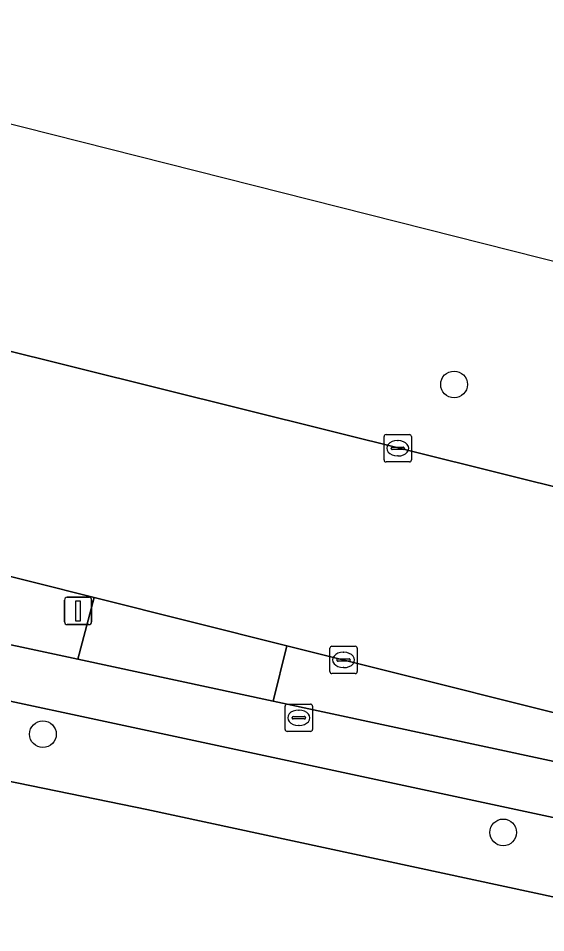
# Model space of a CAD drawing. Extents: x 160023 to 161302, y 384750 to 385707.
# Drawn here: x 160605.29 to 160624.56, y 385329.79 to 385363.17 of the extents above; entities that cross this region are included whole.
import ezdxf

# ---------------------------------------------------------------- set-up
doc = ezdxf.new("R2010")
doc.units = 0
for name, color, linetype in [('IMGEO_Berm_groen', 7, 'Continuous'), ('IMGEO_Berm_open', 7, 'Continuous'), ('IMGEO_Boom', 7, 'Continuous'), ('IMGEO_Erf', 7, 'Continuous'), ('IMGEO_Fietspad_gesloten', 7, 'Continuous'), ('IMGEO_Kolk', 7, 'Continuous'), ('IMGEO_Lichtmast', 7, 'Continuous'), ('IMGEO_Rijbaan_lokaal_gesloten', 7, 'Continuous'), ('IMGEO_Rioolput', 7, 'Continuous'), ('IMGEO_Voetpad_open', 7, 'Continuous')]:
    doc.layers.add(name, color=color, linetype=linetype)

msp = doc.modelspace()

# ---------------------------------------------------------------- linework, layer by layer
at = {"layer": 'IMGEO_Berm_groen'}
for points in [[(160627.54, 385353.61), (160589.689, 385363.171), (160588.012, 385359.887)], [(160604.286, 385351.187), (160650.462, 385339.7), (160653.932, 385345.686)]]:
    msp.add_lwpolyline(points, dxfattribs=at)
at = {"layer": 'IMGEO_Berm_open'}
msp.add_lwpolyline([(160593.971, 385342.659), (160607.458, 385339.768), (160608.066, 385342.028), (160601.365, 385343.698)], dxfattribs=at)
msp.add_lwpolyline([(160615.103, 385340.261), (160614.596, 385338.238), (160628.49, 385335.26), (160628.825, 385336.823)], close=True, dxfattribs=at)
at = {"layer": 'IMGEO_Boom'}
for centre in [(160621.209, 385349.802), (160606.187, 385337.033), (160623.003, 385333.446)]:
    msp.add_circle(centre, 0.489, dxfattribs=at)
at = {"layer": 'IMGEO_Erf'}
msp.add_lwpolyline([(160648.878, 385325.926), (160609.984, 385334.289), (160595.313, 385337.293), (160577.45, 385341.176), (160575.101, 385338.587), (160574.043, 385337.42), (160530.106, 385289.633)], dxfattribs=at)
at = {"layer": 'IMGEO_Fietspad_gesloten'}
for points in [[(160649.752, 385330.701), (160637.41, 385333.347), (160632.86, 385334.322), (160631.891, 385334.53), (160628.49, 385335.26), (160614.596, 385338.238), (160607.458, 385339.768), (160593.971, 385342.659)], [(160592.186, 385340.982), (160649.272, 385328.76), (160651.523, 385328.278)]]:
    msp.add_lwpolyline(points, dxfattribs=at)
at = {"layer": 'IMGEO_Kolk'}
for p, q in [((160618.65, 385347.046), (160618.65, 385347.898)), ((160618.725, 385347.972), (160619.577, 385347.972)), ((160619.138, 385347.752), (160619.163, 385347.752)), ((160619.651, 385347.898), (160619.651, 385347.046)), ((160618.909, 385347.466), (160618.909, 385347.478)), ((160619.347, 385347.429), (160618.949, 385347.429)), ((160618.952, 385347.515), (160619.35, 385347.515)), ((160619.393, 385347.478), (160619.393, 385347.466)), ((160619.161, 385347.192), (160619.136, 385347.192)), ((160619.577, 385346.972), (160618.725, 385346.972)), ((160616.671, 385339.318), (160616.671, 385340.17)), ((160616.746, 385340.244), (160617.598, 385340.244)), ((160617.159, 385340.024), (160617.184, 385340.024)), ((160617.672, 385340.17), (160617.672, 385339.318)), ((160616.93, 385339.738), (160616.93, 385339.75)), ((160617.368, 385339.701), (160616.97, 385339.701)), ((160616.973, 385339.787), (160617.371, 385339.787)), ((160617.414, 385339.75), (160617.414, 385339.738)), ((160617.182, 385339.464), (160617.157, 385339.464)), ((160617.598, 385339.244), (160616.746, 385339.244))]:
    msp.add_line(p, q, dxfattribs=at)
for points in [[(160618.65, 385347.046), (160618.65, 385347.898)], [(160618.725, 385347.972), (160619.577, 385347.972)], [(160619.651, 385347.898), (160619.651, 385347.046)], [(160619.577, 385346.972), (160618.725, 385346.972)], [(160616.671, 385339.318), (160616.671, 385340.17)], [(160616.746, 385340.244), (160617.598, 385340.244)], [(160617.672, 385340.17), (160617.672, 385339.318)], [(160617.598, 385339.244), (160616.746, 385339.244)]]:
    msp.add_lwpolyline(points, dxfattribs=at)
for centre, radius, start, end in [((160618.727, 385347.896), 0.0765, 91.552, 178.448), ((160618.727, 385347.896), 0.0765, 91.552, 178.448), ((160619.575, 385347.896), 0.0765, 1.552, 88.448), ((160619.575, 385347.896), 0.0765, 1.552, 88.448), ((160618.949, 385347.475), 0.0403, 85.8775, 175.7526), ((160618.946, 385347.465), 0.0366, 178.938, 274.7102), ((160619.35, 385347.472), 0.043, 264.8664, 352.4533), ((160619.354, 385347.477), 0.0386, 1.7309, 96.639), ((160618.727, 385347.048), 0.0765, 181.552, 268.448), ((160618.727, 385347.048), 0.0765, 181.552, 268.448), ((160619.575, 385347.048), 0.0765, 271.552, 358.448), ((160619.575, 385347.048), 0.0765, 271.552, 358.448), ((160616.748, 385340.168), 0.0765, 91.552, 178.448), ((160616.748, 385340.168), 0.0765, 91.552, 178.448), ((160617.596, 385340.168), 0.0765, 1.552, 88.448), ((160617.596, 385340.168), 0.0765, 1.552, 88.448), ((160616.97, 385339.747), 0.0403, 85.8775, 175.7526), ((160616.967, 385339.737), 0.0366, 178.938, 274.7102), ((160617.371, 385339.744), 0.043, 264.8664, 352.4533), ((160617.375, 385339.749), 0.0386, 1.7309, 96.639), ((160616.748, 385339.32), 0.0765, 181.552, 268.448), ((160616.748, 385339.32), 0.0765, 181.552, 268.448), ((160617.596, 385339.32), 0.0765, 271.552, 358.448), ((160617.596, 385339.32), 0.0765, 271.552, 358.448)]:
    msp.add_arc(centre, radius, start, end, dxfattribs=at)
for centre, major_axis, ratio, start_param, end_param in [((160619.137, 385347.472), (-0.387, 0.002), 0.722429, 4.712389, 7.853982), ((160619.162, 385347.472), (-0.39, 0.002), 0.717154, 1.570796, 4.712389), ((160617.158, 385339.744), (-0.387, 0.002), 0.722429, 4.712389, 7.853982), ((160617.183, 385339.744), (-0.39, 0.002), 0.717154, 1.570796, 4.712389)]:
    msp.add_ellipse(centre, major_axis=major_axis, ratio=ratio, start_param=start_param, end_param=end_param, dxfattribs=at)
at = {"layer": 'IMGEO_Lichtmast'}
for p, q in [((160607.075, 385342.032), (160607.865, 385342.032)), ((160607.865, 385342.032), (160607.075, 385342.032)), ((160606.975, 385341.132), (160606.975, 385341.932)), ((160606.975, 385341.932), (160606.975, 385341.132)), ((160607.965, 385341.932), (160607.965, 385341.132)), ((160607.965, 385341.132), (160607.965, 385341.932)), ((160607.865, 385341.032), (160607.075, 385341.032)), ((160607.075, 385341.032), (160607.865, 385341.032))]:
    msp.add_line(p, q, dxfattribs=at)
msp.add_lwpolyline([(160607.395, 385341.907), (160607.545, 385341.907), (160607.545, 385341.157), (160607.395, 385341.157), (160607.395, 385341.907)], dxfattribs=at)
for centre, start, end in [((160607.075, 385341.932), 90, 180), ((160607.075, 385341.932), 90, 180), ((160607.865, 385341.932), 0, 90), ((160607.865, 385341.932), 360, 90), ((160607.075, 385341.132), 180, 270), ((160607.075, 385341.132), 180, 270), ((160607.865, 385341.132), 270, 0), ((160607.865, 385341.132), 270, 0)]:
    msp.add_arc(centre, 0.1, start, end, dxfattribs=at)
at = {"layer": 'IMGEO_Rijbaan_lokaal_gesloten'}
msp.add_lwpolyline([(160601.365, 385343.698), (160608.066, 385342.028), (160615.103, 385340.261), (160628.825, 385336.823), (160632.204, 385335.988), (160633.166, 385335.746), (160637.725, 385334.618), (160646.472, 385332.372), (160648.467, 385336.036), (160650.462, 385339.7), (160604.286, 385351.187)], dxfattribs=at)
at = {"layer": 'IMGEO_Rioolput'}
for p, q in [((160615.036, 385337.206), (160615.036, 385338.058)), ((160615.111, 385338.132), (160615.963, 385338.132)), ((160616.037, 385338.058), (160616.037, 385337.206)), ((160615.295, 385337.626), (160615.295, 385337.638)), ((160615.338, 385337.675), (160615.736, 385337.675)), ((160615.524, 385337.912), (160615.549, 385337.912)), ((160615.779, 385337.638), (160615.779, 385337.626)), ((160615.733, 385337.589), (160615.335, 385337.589)), ((160615.547, 385337.352), (160615.522, 385337.352)), ((160615.963, 385337.132), (160615.111, 385337.132))]:
    msp.add_line(p, q, dxfattribs=at)
for points in [[(160615.036, 385337.206), (160615.036, 385338.058)], [(160615.111, 385338.132), (160615.963, 385338.132)], [(160616.037, 385338.058), (160616.037, 385337.206)], [(160615.963, 385337.132), (160615.111, 385337.132)]]:
    msp.add_lwpolyline(points, dxfattribs=at)
for centre, radius, start, end in [((160615.113, 385338.056), 0.0765, 91.552, 178.448), ((160615.113, 385338.056), 0.0765, 91.552, 178.448), ((160615.961, 385338.056), 0.0765, 1.552, 88.448), ((160615.961, 385338.056), 0.0765, 1.552, 88.448), ((160615.335, 385337.635), 0.0403, 85.8775, 175.7526), ((160615.74, 385337.637), 0.0386, 1.7309, 96.639), ((160615.332, 385337.625), 0.0366, 178.938, 274.7102), ((160615.736, 385337.632), 0.043, 264.8664, 352.4533), ((160615.113, 385337.208), 0.0765, 181.552, 268.448), ((160615.113, 385337.208), 0.0765, 181.552, 268.448), ((160615.961, 385337.208), 0.0765, 271.552, 358.448), ((160615.961, 385337.208), 0.0765, 271.552, 358.448)]:
    msp.add_arc(centre, radius, start, end, dxfattribs=at)
for centre, major_axis, ratio, start_param, end_param in [((160615.523, 385337.632), (-0.387, 0.002), 0.722429, 4.712389, 7.853982), ((160615.548, 385337.632), (-0.39, 0.002), 0.717154, 1.570796, 4.712389)]:
    msp.add_ellipse(centre, major_axis=major_axis, ratio=ratio, start_param=start_param, end_param=end_param, dxfattribs=at)
at = {"layer": 'IMGEO_Voetpad_open'}
for points in [[(160575.792, 385343.815), (160574.598, 385342.503), (160577.45, 385341.176), (160595.313, 385337.293), (160609.984, 385334.289), (160648.878, 385325.926), (160653.866, 385324.991)], [(160651.523, 385328.278), (160649.272, 385328.76), (160592.186, 385340.982)]]:
    msp.add_lwpolyline(points, dxfattribs=at)
msp.add_lwpolyline([(160607.458, 385339.768), (160614.596, 385338.238), (160615.103, 385340.261), (160608.066, 385342.028)], close=True, dxfattribs=at)

doc.saveas('drawing.dxf')
